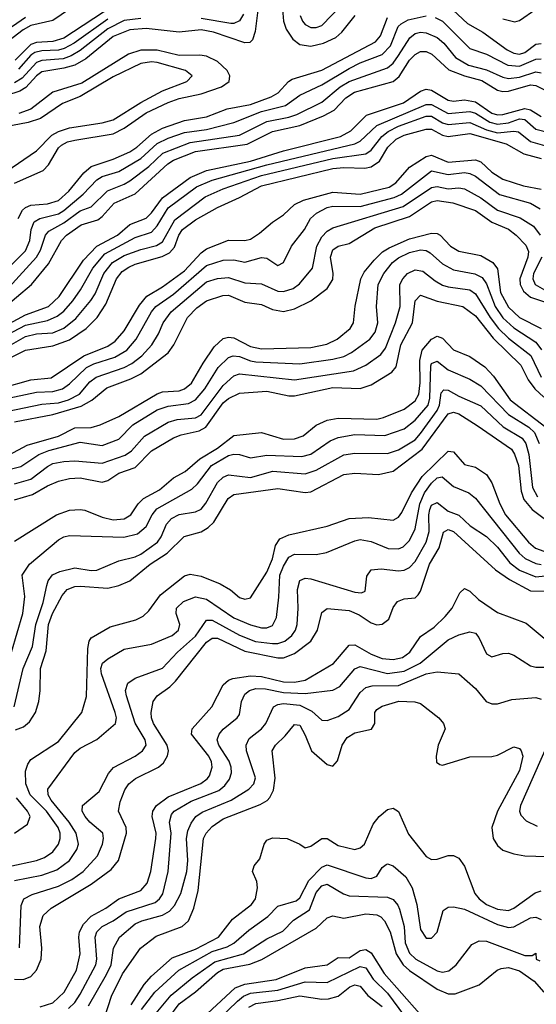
# Model space of a CAD drawing. Header units: inches. Extents: x 990535 to 1117859, y 769386 to 892122.
# Tile 721 of 1056: x 1054989 to 1056872, y 853166 to 856755. Entities that reach past the tile are written whole.
import ezdxf

# ---------------------------------------------------------------- set-up
doc = ezdxf.new("R2010")
doc.units = ezdxf.units.IN
doc.header["$MEASUREMENT"] = 0
doc.layers.add('B0855', color=7, linetype='Continuous')

msp = doc.modelspace()

# ---------------------------------------------------------------- linework, layer by layer
at = {"layer": 'B0855', "color": 5}
for points, elevation in [([(1055858.9, 856810), (1055847.7, 856712.3), (1055837.8, 856682.2), (1055827.4, 856672.6), (1055809.1, 856670.9), (1055695, 856710), (1055650, 856718.4), (1055570, 856710.2), (1055450, 856723.5), (1055390, 856718.8), (1055330, 856693.9), (1055230, 856612.9), (1055190.5, 856589.5), (1055150, 856578), (1055070, 856565.3), (1055050, 856551), (1055011.7, 856508.3), (1054990, 856495), (1054895.4, 856464.6)], 3480), ([(1055330, 856805.3), (1055150, 856687.8), (1055110, 856676.2), (1055050, 856672.3), (1055030, 856664.3), (1054972.8, 856607.2)], 3420), ([(1056010.6, 856770), (1056019.3, 856750), (1056030, 856737.2), (1056050, 856726.5), (1056070, 856726.3), (1056090, 856733.8), (1056163.2, 856810)], 3540), ([(1056550, 856806.8), (1056621.4, 856741.4), (1056676.9, 856710), (1056765.5, 856645.5), (1056790, 856632.6), (1056810, 856629.8), (1056830, 856635.8), (1056870, 856665.8), (1056890, 856668.3)], 3480), ([(1055170, 856793.7), (1055110, 856752.3), (1055030, 856734.3), (1055001.8, 856718.2), (1054933.9, 856666.1)], 3380), ([(1054958.8, 855861.2), (1055010, 855912.8), (1055026.6, 855950), (1055030.8, 855990), (1055042.1, 856017.9), (1055062.2, 856030), (1055130, 856047.3), (1055150, 856059.8), (1055220.3, 856119.7), (1055270, 856172), (1055290, 856183.3), (1055350, 856202.1), (1055430, 856248.6), (1055490, 856303.6), (1055530, 856323.8), (1055590, 856344.2), (1055670, 856354.9), (1055770, 856380.5), (1055870, 856420), (1055957.4, 856442.6), (1056010, 856480.4), (1056090, 856518.1), (1056190, 856577.1), (1056230, 856597.6), (1056310, 856628.3), (1056340.4, 856659.6), (1056368.8, 856730), (1056379.3, 856740.7), (1056405.3, 856754.7), (1056470, 856768.7)], 3460), ([(1055804.1, 856775.9), (1055790, 856751), (1055770, 856741.3), (1055758.9, 856741.1), (1055650, 856760.1)], 3460), ([(1055946.7, 856793.3), (1055950, 856750), (1055960.2, 856720.2), (1055984, 856684), (1056010, 856664.6), (1056050, 856658.4), (1056096.8, 856670), (1056141.1, 856690), (1056163, 856710), (1056212.2, 856770)], 3520), ([(1056750, 856757.9), (1056792.9, 856747.1), (1056810, 856751.7), (1056870, 856793.5)], 3520), ([(1055010, 856763), (1054910, 856695.2)], 3360), ([(1055430, 856759.5), (1055370, 856751.9), (1055310, 856721.5), (1055210, 856643), (1055177.1, 856622.9), (1055147.5, 856612.5), (1055070, 856606.3), (1055050, 856599.1), (1054997.5, 856542.5), (1054970, 856525.4)], 3460), ([(1054983.1, 856030), (1054999.1, 856060.9), (1055010, 856071), (1055030, 856078.9), (1055090, 856083.5), (1055130, 856096.5), (1055167.8, 856130), (1055222.5, 856197.5), (1055250, 856220.2), (1055330, 856247.3), (1055390, 856274), (1055415.9, 856290), (1055470, 856338.4), (1055510, 856360.2), (1055590, 856387.3), (1055670, 856400.7), (1055745.3, 856430), (1055830, 856446.2), (1055906.1, 856473.9), (1055930.9, 856489.1), (1055969, 856530), (1055982, 856538), (1056090, 856571.8), (1056285.5, 856674.5), (1056304.2, 856695.8), (1056330, 856763.6)], 3480), ([(1055310, 856757.4), (1055187.6, 856670), (1055151.7, 856650), (1055130, 856643.8), (1055070, 856641.4), (1055044.8, 856635.2), (1055030, 856626.2), (1054984.7, 856575.3)], 3440), ([(1056503.2, 856763.2), (1056530, 856749.3), (1056630, 856650.6), (1056690, 856629.1), (1056767.5, 856590), (1056810, 856585.8), (1056870, 856611.2), (1056890, 856612.6)], 3460), ([(1054950, 855778.7), (1055050, 855888.9), (1055065.3, 855914.7), (1055083.7, 855970), (1055095.5, 855984.5), (1055150, 856015), (1055210, 856058), (1055250, 856073.3), (1055308.8, 856131.2), (1055370, 856155.4), (1055390, 856167.9), (1055460, 856220), (1055511.2, 856268.8), (1055610, 856307.9), (1055790, 856334.2), (1055890, 856384.5), (1055970, 856399.8), (1055999.1, 856410), (1056090, 856454.7), (1056156.4, 856510), (1056190, 856530.3), (1056330, 856579.6), (1056350, 856597.3), (1056370, 856624.3), (1056410.4, 856689.6), (1056430, 856704.8), (1056450, 856709.7), (1056470, 856707.7), (1056510, 856689.7), (1056534.4, 856670), (1056577.5, 856617.5), (1056624.7, 856590), (1056690, 856572.2), (1056750, 856545.4), (1056770, 856541.4), (1056810, 856545.5), (1056870, 856565.5), (1056890, 856561.2)], 3440), ([(1054923.1, 855696.9), (1055031.7, 855790), (1055094.2, 855865.8), (1055141.3, 855950), (1055160.1, 855970), (1055213.2, 856006.8), (1055274.2, 856025.8), (1055290, 856037.4), (1055333.7, 856086.3), (1055410, 856119.8), (1055529.3, 856230), (1055550, 856243.1), (1055630, 856274.9), (1055818.2, 856301.8), (1055910, 856347.8), (1056010, 856369.4), (1056095.7, 856404.3), (1056134.9, 856425.1), (1056177.4, 856470), (1056208.7, 856491.3), (1056350.6, 856529.4), (1056372.1, 856547.9), (1056410, 856607.4), (1056430, 856627.8), (1056450, 856638.9), (1056470, 856639.3), (1056491.6, 856630), (1056552.8, 856572.8), (1056610, 856551.1), (1056673.8, 856533.8), (1056730, 856498.8), (1056750, 856493.6), (1056770, 856495), (1056850, 856517.4), (1056870, 856514.8), (1057020.9, 856440.9)], 3420), ([(1054970, 856158.9), (1055074.3, 856205.7), (1055094, 856226), (1055130, 856288.1), (1055141.6, 856298.4), (1055163.4, 856310), (1055190, 856316.6), (1055330, 856338.9), (1055370, 856359.3), (1055450, 856416), (1055530, 856453.1), (1055570, 856467.4), (1055650, 856484.4), (1055725, 856510), (1055751.9, 856530), (1055755.2, 856550), (1055744.8, 856570), (1055710, 856602.8), (1055670, 856621.8), (1055645.6, 856625.6), (1055570, 856624.4), (1055490, 856644.1), (1055430, 856644.4), (1055385.9, 856630), (1055215.7, 856524.3), (1055110, 856490.9), (1055030, 856428.8), (1054986.2, 856413.8)], 3520), ([(1054939.1, 856200.9), (1055050, 856276.6), (1055105.7, 856334.3), (1055130, 856348.1), (1055170, 856361.2), (1055290, 856378.7), (1055330, 856390.1), (1055430, 856453.2), (1055510, 856495.5), (1055598.5, 856530), (1055617.6, 856550), (1055593.7, 856570), (1055490, 856599.3), (1055470, 856602), (1055430, 856595.9), (1055330, 856546.6), (1055210, 856475.5), (1055145.5, 856450), (1055065.3, 856394.7), (1055020, 856380), (1054910, 856359.4)], 3540), ([(1054847.7, 855592.3), (1055010, 855679.2), (1055094.3, 855710), (1055133.4, 855746.6), (1055221.5, 855878.5), (1055269.6, 855930), (1055345.2, 855970), (1055390, 856008.3), (1055450, 856032.1), (1055470, 856051.1), (1055510, 856105.4), (1055610, 856180), (1055670, 856204.9), (1055830, 856239.2), (1055950, 856277.5), (1056158, 856330), (1056196, 856350), (1056252.7, 856407.3), (1056387.8, 856452.2), (1056450, 856494.1), (1056470, 856501.4), (1056490, 856498.2), (1056550, 856461.5), (1056570, 856458.4), (1056610, 856463.4), (1056650, 856456.1), (1056710, 856414.9), (1056730, 856408.9), (1056750, 856409.5), (1056830, 856431.4), (1056850, 856427.2), (1056890, 856402.2)], 3380), ([(1054850, 855557.5), (1055010, 855641.2), (1055090, 855658.3), (1055125.7, 855674.3), (1055150, 855693.1), (1055182.4, 855730), (1055210.9, 855770), (1055256, 855850), (1055298.9, 855901.1), (1055410, 855961.7), (1055470, 855980.6), (1055490, 856003.6), (1055530.6, 856069.4), (1055633.8, 856146.2), (1055690.1, 856170.1), (1055890, 856226.3), (1056210, 856302.2), (1056230, 856312.3), (1056290.1, 856369.9), (1056470, 856446.3), (1056490, 856445.6), (1056550, 856413.7), (1056630, 856420.9), (1056650, 856414), (1056701.9, 856381.9), (1056730, 856373.9), (1056770, 856379.1), (1056810, 856394.2), (1056830, 856391.8), (1056870, 856356), (1056922.8, 856342.8)], 3360), ([(1054890, 855532.2), (1055010, 855600.3), (1055050, 855609.6), (1055110, 855613.9), (1055150, 855630.1), (1055193.6, 855666.4), (1055248.6, 855731.4), (1055263.9, 855756.1), (1055295.4, 855830), (1055327, 855870), (1055370, 855895.6), (1055430, 855917.7), (1055487.7, 855932.3), (1055510, 855945.9), (1055554, 856026), (1055665.2, 856110), (1055730, 856138.1), (1055870, 856187.4), (1056130, 856249.1), (1056250, 856266.2), (1056270, 856279.9), (1056308.7, 856330), (1056332.2, 856347.8), (1056370, 856367), (1056470, 856404), (1056490, 856403.4), (1056530, 856379.1), (1056550, 856372.7), (1056630, 856380.9), (1056690, 856353.9), (1056730, 856342.5), (1056790, 856348.7), (1056806.3, 856346.3), (1056850, 856310.9), (1056910, 856294.1)], 3340), ([(1054950, 855520), (1055010, 855550.6), (1055110, 855565.7), (1055170, 855587.7), (1055231.9, 855630), (1055271, 855670), (1055302.4, 855717.6), (1055341.8, 855810), (1055363.1, 855836.9), (1055386.4, 855853.6), (1055410, 855863.6), (1055508.3, 855891.7), (1055534.8, 855905.2), (1055553.8, 855926.2), (1055569.3, 855970), (1055582, 855990), (1055630, 856025.4), (1055710, 856071), (1055790, 856106.6), (1055870.6, 856150), (1056130, 856213), (1056170, 856216.8), (1056246.4, 856213.6), (1056270, 856219.3), (1056300.3, 856239.7), (1056331.1, 856290), (1056360.5, 856319.5), (1056390, 856334.7), (1056470, 856356.1), (1056490, 856355.6), (1056530, 856334.6), (1056550, 856329.6), (1056630, 856339.9), (1056762.4, 856302.4), (1056825.7, 856265.7), (1056890, 856249.8)], 3320), ([(1054926.9, 855413.1), (1055030, 855441.8), (1055104.2, 855450), (1055222.9, 855530), (1055310, 855565.5), (1055336.6, 855583.4), (1055370, 855621.5), (1055426, 855714), (1055452.7, 855747.3), (1055510, 855781.2), (1055590, 855839.6), (1055650, 855905.3), (1055670, 855919.7), (1055750, 855951.3), (1055810, 855950.1), (1055830, 855954.9), (1055863.5, 855976.5), (1055910, 856017.7), (1055950, 856043.4), (1055990, 856081.1), (1056023, 856097), (1056130, 856126.2), (1056230, 856118.8), (1056335.4, 856144.6), (1056359.6, 856160.4), (1056410, 856217.9), (1056470, 856256), (1056490, 856261), (1056550, 856236.3), (1056650, 856244.9), (1056670, 856237.4), (1056710, 856199.2), (1056750, 856174.2), (1056824.7, 856150), (1056890, 856137.9)], 3280), ([(1054930, 855371.4), (1055050, 855396.8), (1055110, 855400.3), (1055144.7, 855410), (1055170, 855427.3), (1055232.7, 855487.3), (1055259.6, 855500.4), (1055335.5, 855524.5), (1055379.3, 855550), (1055413.7, 855590), (1055469.9, 855690), (1055485.4, 855710), (1055550, 855754.2), (1055670, 855858.8), (1055730, 855878.7), (1055770, 855880.1), (1055810, 855871.3), (1055870, 855888.5), (1055890, 855886), (1055930, 855859.6), (1055950, 855870.4), (1055979.8, 855930), (1056026.9, 855990), (1056049.4, 856030), (1056070.5, 856050), (1056109.1, 856070), (1056130, 856075.4), (1056230, 856073.9), (1056353.3, 856106.7), (1056380.3, 856119.7), (1056490, 856203.7), (1056550, 856190.3), (1056610, 856198.1), (1056630, 856195), (1056650, 856184.6), (1056738, 856118), (1056850, 856086.1), (1056885.5, 856065.5)], 3260), ([(1054910, 855320.7), (1055070, 855353.4), (1055130, 855359), (1055166.7, 855370), (1055207, 855390), (1055244.9, 855435.1), (1055267.5, 855452.5), (1055370, 855487.8), (1055398.1, 855501.9), (1055434.5, 855530), (1055471.1, 855570), (1055495.2, 855610), (1055512.2, 855650), (1055540.9, 855690), (1055670, 855799.1), (1055710, 855811.7), (1055750, 855815.5), (1055810, 855795.6), (1055870, 855792.6), (1055930, 855765.9), (1055950, 855764.2), (1055985.3, 855774.7), (1056008.3, 855791.7), (1056056.6, 855850), (1056071.4, 855930), (1056090, 855963.3), (1056110, 855984.8), (1056130, 855995.9), (1056386.1, 856073.9), (1056490, 856143.2), (1056510, 856147.1), (1056550, 856138.5), (1056590, 856142.1), (1056610, 856138.8), (1056670, 856106.1), (1056730, 856061.3), (1056812.8, 856032.8), (1056862.1, 856002.1), (1056886.4, 855970)], 3240), ([(1054970, 855289.6), (1055110, 855316.1), (1055213.5, 855346.5), (1055252.2, 855367.8), (1055306.8, 855413.2), (1055394.2, 855445.8), (1055430, 855464.6), (1055530, 855540.8), (1055550.3, 855570), (1055600.7, 855670), (1055634.8, 855705.2), (1055670, 855730.4), (1055729.9, 855750.1), (1055750, 855751), (1055810, 855725), (1055870, 855716.7), (1055910, 855698.5), (1055950, 855691.4), (1055990, 855700.6), (1056049.9, 855730.1), (1056110, 855775.7), (1056130, 855807.7), (1056131.3, 855830), (1056121.8, 855890), (1056130, 855916.4), (1056150, 855929.3), (1056190, 855939.6), (1056283.1, 855996.9), (1056410, 856038), (1056490, 856091.4), (1056510, 856096.5), (1056567.5, 856087.5), (1056650, 856059.5), (1056710, 856016.5), (1056770, 855991.9), (1056798.7, 855970), (1056833.7, 855933.7), (1056843.2, 855910), (1056841.2, 855890), (1056811.9, 855810), (1056813.3, 855790), (1056825.4, 855765.4), (1056850, 855743.6), (1056950, 855711.3)], 3220), ([(1054950.8, 855169.2), (1055015.9, 855204.1), (1055130, 855237.3), (1055190, 855267.7), (1055250, 855268.9), (1055281.9, 855278.1), (1055350, 855308.7), (1055490, 855391.7), (1055510, 855398.8), (1055570, 855402.3), (1055590, 855408.9), (1055615.2, 855430), (1055657.1, 855502.9), (1055697.9, 855562.1), (1055730, 855592.9), (1055750, 855598.2), (1055770, 855595.4), (1055830, 855563.5), (1055870, 855555.5), (1056050, 855559.6), (1056107.8, 855572.2), (1056146.4, 855590), (1056193.5, 855630), (1056205.9, 855650), (1056211.4, 855711.4), (1056231.7, 855810), (1056244.7, 855835.3), (1056281.3, 855878.7), (1056311.3, 855908.7), (1056336.1, 855923.9), (1056410, 855955.9), (1056490, 855976.6), (1056510, 855975.9), (1056521.8, 855970), (1056559, 855930), (1056590, 855911.8), (1056670, 855895), (1056712.9, 855870), (1056730, 855846.7), (1056741, 855761), (1056770, 855707), (1056810, 855670.1), (1056890, 855629.7)], 3180), ([(1054929, 855111), (1054993.3, 855126.7), (1055058.9, 855170), (1055094.8, 855185.2), (1055210, 855214.7), (1055290, 855203.5), (1055350, 855226.1), (1055401.9, 855278.1), (1055490, 855332.4), (1055530, 855346.9), (1055603.8, 855356.2), (1055630, 855369.4), (1055664.1, 855410), (1055712.8, 855487.2), (1055750, 855523.7), (1055766.6, 855530), (1055790, 855527.7), (1055830, 855511), (1055850, 855507.5), (1056010, 855500.5), (1056130, 855517.1), (1056170, 855527.9), (1056197.7, 855542.3), (1056265.4, 855590), (1056284.4, 855615.6), (1056293.7, 855650), (1056289.9, 855710), (1056295.7, 855790), (1056315.6, 855830), (1056348, 855870), (1056370, 855886.6), (1056410, 855907), (1056450, 855916.3), (1056470, 855913.8), (1056485.3, 855905.3), (1056530, 855865.3), (1056570, 855843.7), (1056648.2, 855828.2), (1056674.8, 855814.8), (1056690, 855792.8), (1056721.7, 855710), (1056750, 855668.1), (1056790, 855631.6), (1056870, 855579.2), (1056891.1, 855551.1)], 3160), ([(1056891.6, 855890), (1056861, 855830), (1056859.2, 855810), (1056868, 855790), (1056901.5, 855770)], 3240), ([(1054970, 855063.6), (1055030, 855080.4), (1055090, 855126.9), (1055110, 855136.8), (1055150, 855145.1), (1055190, 855146.7), (1055290, 855139), (1055372.9, 855167.1), (1055396.8, 855183.2), (1055443.5, 855236.5), (1055530, 855287.8), (1055562.5, 855297.5), (1055630, 855304.3), (1055650, 855315), (1055730, 855421.4), (1055770, 855456.9), (1055790, 855464.3), (1055990, 855442.9), (1056205.2, 855474.8), (1056250, 855495.6), (1056305.7, 855534.3), (1056322.4, 855557.6), (1056358.4, 855650), (1056375.7, 855710), (1056374.6, 855790), (1056384.8, 855810), (1056402.4, 855830), (1056430, 855843.5), (1056458.2, 855838.2), (1056502.7, 855802.7), (1056530, 855787.7), (1056550, 855781), (1056630, 855770.1), (1056650, 855755.4), (1056703.3, 855670), (1056734.1, 855630), (1056770, 855594.3), (1056851.3, 855531.3), (1056890, 855452)], 3140), ([(1054970, 855005.2), (1055035.8, 855024.2), (1055090, 855056.1), (1055130, 855073.3), (1055170, 855082.8), (1055210, 855085.4), (1055290, 855069.7), (1055310, 855075.8), (1055350, 855101.9), (1055410, 855122.4), (1055470, 855183.7), (1055550, 855230.8), (1055578, 855242), (1055643.5, 855256.5), (1055667.5, 855270), (1055730, 855358.4), (1055750, 855374.6), (1055790, 855393.8), (1055890, 855401), (1055970, 855384), (1055990, 855383.6), (1056130, 855414.5), (1056229.6, 855410.4), (1056270, 855424.4), (1056345.5, 855470), (1056361.2, 855490), (1056377.8, 855570), (1056420.2, 855650), (1056430, 855730.2), (1056450, 855751), (1056510, 855728.5), (1056603.9, 855710), (1056650, 855675.6), (1056714.7, 855594.7), (1056815.2, 855495.2), (1056842.5, 855442.5), (1056866.5, 855410), (1056898.8, 855378.8)], 3120), ([(1054970, 854854.5), (1055122.8, 854950), (1055170, 854967), (1055210, 854970.1), (1055226.7, 854966.7), (1055290, 854942.2), (1055330, 854931.9), (1055370, 854935.5), (1055393.8, 854950), (1055420.3, 854990), (1055440.4, 855010), (1055498.6, 855041.4), (1055550, 855085), (1055592.4, 855107.6), (1055645.4, 855154.6), (1055710, 855193.7), (1055770, 855239.9), (1055870, 855250.5), (1055950, 855225.8), (1055990, 855226.7), (1056022.1, 855237.9), (1056070, 855276.5), (1056110, 855295.1), (1056150, 855302.1), (1056290, 855298.7), (1056315.4, 855304.6), (1056390, 855335.9), (1056430, 855365.5), (1056443.9, 855390), (1056448.8, 855431.2), (1056447.4, 855512.6), (1056455.7, 855550), (1056490, 855590.4), (1056510, 855601.7), (1056530, 855594.7), (1056570, 855551.9), (1056630, 855527.9), (1056684.2, 855490), (1056715.7, 855455.7), (1056776.7, 855370), (1056906.3, 855270)], 3080), ([(1054959.6, 854450), (1055000.4, 854590), (1055007.6, 854652.4), (1054997.9, 854730), (1055024.2, 854770), (1055130, 854858.8), (1055150, 854870.2), (1055170, 854874.7), (1055368.3, 854868.3), (1055418.8, 854881.2), (1055450, 854907.8), (1055471.4, 854950), (1055488.5, 854971.5), (1055616, 855044), (1055636.6, 855063.4), (1055688.5, 855130), (1055750, 855166.7), (1055770, 855171.7), (1055790, 855170.1), (1055830, 855157.9), (1055890, 855167.5), (1056017.7, 855162.3), (1056050, 855171.6), (1056120.6, 855219.4), (1056150, 855232.6), (1056210, 855242.6), (1056320.2, 855239.8), (1056390, 855263.4), (1056430, 855295.4), (1056477.5, 855350), (1056484.1, 855375.9), (1056487, 855493), (1056490, 855502.3), (1056510, 855510.6), (1056550, 855479.1), (1056630, 855444.9), (1056670, 855420.1), (1056770, 855315.6), (1056844.1, 855270), (1056865.7, 855250), (1056881.7, 855210)], 3060), ([(1054969.4, 854250), (1055001.3, 854390), (1055035.4, 854470), (1055048, 854550), (1055074.5, 854630), (1055087.4, 854692.6), (1055092.9, 854710), (1055109, 854731), (1055135.9, 854744.1), (1055190, 854757.2), (1055250, 854746.9), (1055270, 854747.9), (1055350, 854781.9), (1055410, 854796.9), (1055430, 854806.8), (1055491.8, 854850), (1055505, 854870), (1055523.7, 854916.3), (1055542.7, 854937.3), (1055570, 854951.3), (1055630, 854960.9), (1055650, 854971.1), (1055667.3, 854992.7), (1055710, 855067.5), (1055730, 855087), (1055750, 855095.4), (1055830, 855085.9), (1055911.2, 855108.8), (1056030, 855099.4), (1056070, 855112.5), (1056170, 855168.3), (1056210, 855175.1), (1056330, 855173.7), (1056370, 855187.1), (1056430, 855223.2), (1056450, 855246.4), (1056510.8, 855330), (1056518.5, 855350), (1056525.5, 855394.5), (1056534.7, 855405.3), (1056550, 855405), (1056590, 855382.4), (1056670, 855347.2), (1056750.4, 855270.4), (1056820.3, 855230), (1056834.1, 855210), (1056844.9, 855170), (1056857.8, 855050), (1056876.3, 855016.3)], 3040), ([(1054973.8, 854166.2), (1055002.5, 854177.5), (1055024.5, 854195.5), (1055046.4, 854230), (1055058.7, 854270), (1055063.7, 854310), (1055064.3, 854390), (1055085.6, 854454.4), (1055093.9, 854550), (1055108.5, 854590), (1055143.3, 854656.7), (1055162.4, 854677.6), (1055190, 854688.6), (1055209.7, 854690.3), (1055310, 854683.3), (1055350, 854692.9), (1055390, 854709.3), (1055464.3, 854770), (1055526.2, 854810), (1055588.4, 854871.6), (1055650, 854888.3), (1055676.3, 854903.7), (1055696.3, 854923.7), (1055748.5, 855010), (1055770, 855023.8), (1055930, 855046.6), (1056030, 855031.8), (1056050, 855034.5), (1056170, 855097.6), (1056210, 855102.4), (1056296.6, 855096.6), (1056350, 855109), (1056456.2, 855190), (1056550, 855317.9), (1056570, 855324.7), (1056590, 855318.8), (1056656.4, 855276.4), (1056780.8, 855190), (1056791.9, 855171.9), (1056806.5, 855130), (1056816.4, 855036.4), (1056826.6, 855006.6), (1056857, 854970), (1056930, 854915.3)], 3020), ([(1054950, 853668.6), (1055050.2, 853689.8), (1055079.6, 853700.4), (1055110, 853722), (1055129.9, 853750.1), (1055136.3, 853770), (1055136, 853790), (1055129.7, 853810), (1055086.2, 853870), (1055026.8, 853930), (1055011.5, 853970), (1055010, 854015.8), (1055018.6, 854041.4), (1055030, 854057.9), (1055130, 854123.6), (1055215, 854230), (1055232.5, 854287.5), (1055236.9, 854463.1), (1055241.7, 854490), (1055250, 854502), (1055318.4, 854541.6), (1055412.5, 854567.5), (1055439.4, 854580.6), (1055459.9, 854600.1), (1055501.8, 854658.2), (1055590, 854727.2), (1055610, 854734.4), (1055650, 854726.6), (1055719.1, 854699.1), (1055756.8, 854676.8), (1055790, 854648.7), (1055810, 854642.6), (1055830, 854647.6), (1055890, 854741.5), (1055910.7, 854790), (1055921.4, 854838.6), (1055937.1, 854862.9), (1055970, 854877.2), (1056110, 854908.5), (1056190, 854936.7), (1056260.1, 854940.1), (1056350, 854930.7), (1056370, 854942.1), (1056381.9, 854958.1), (1056417.3, 855030), (1056456.1, 855090), (1056550, 855182.5), (1056570, 855180.1), (1056610, 855133.5), (1056650, 855124.2), (1056690, 855097.5), (1056710, 855066.7), (1056739.3, 854990), (1056759.5, 854950), (1056843.1, 854850), (1056868.4, 854828.4), (1056912.6, 854812.6)], 2980), ([(1054970, 853616.9), (1055070, 853636.4), (1055124.5, 853655.5), (1055170.8, 853690), (1055197.7, 853730), (1055202.9, 853750), (1055194.3, 853790), (1055168.9, 853830), (1055103.8, 853910), (1055093.2, 853930), (1055091.6, 853950), (1055190, 854083.6), (1055210, 854100.1), (1055270, 854131.4), (1055337.7, 854190), (1055342.1, 854210), (1055336.6, 854230), (1055286.7, 854370), (1055285.3, 854390), (1055291.3, 854410), (1055310, 854425.7), (1055370, 854460.7), (1055470, 854478.3), (1055544.7, 854510), (1055567.4, 854530), (1055572.8, 854550), (1055559, 854590), (1055560.5, 854610), (1055586, 854634), (1055630, 854651.8), (1055670, 854642.5), (1055770, 854575), (1055830, 854549.5), (1055870, 854538.4), (1055890, 854538.7), (1055910, 854546.8), (1055924.6, 854575.4), (1055933.8, 854650), (1055936.8, 854730), (1055950, 854763.1), (1055970, 854795.6), (1055990, 854807.1), (1056070, 854805.2), (1056107.1, 854812.9), (1056210, 854855.5), (1056230, 854859.9), (1056270, 854852.7), (1056332.2, 854827.8), (1056370, 854826.4), (1056386.6, 854833.4), (1056410, 854856.8), (1056430, 854899.3), (1056447, 854990), (1056463.7, 855030), (1056490, 855066.2), (1056510, 855085.1), (1056528.3, 855088.3), (1056570, 855052.9), (1056626, 855030), (1056650, 855011.4), (1056809.7, 854810), (1056831.5, 854791.5), (1056870, 854773), (1056890, 854769.4)], 2960), ([(1054988, 853372), (1054994, 853526), (1055004.1, 853550), (1055034.2, 853565.8), (1055130, 853596.6), (1055179.4, 853620.6), (1055220.6, 853650), (1055273.1, 853706.9), (1055291.2, 853750), (1055294.9, 853770), (1055292.6, 853790), (1055245, 853830), (1055227.9, 853850), (1055217.2, 853870), (1055217.4, 853890), (1055278.7, 853941.3), (1055312.7, 854007.3), (1055331.4, 854028.6), (1055410, 854070.6), (1055436.5, 854090), (1055449.9, 854110), (1055446.3, 854130), (1055410, 854191.2), (1055378.4, 854290), (1055374.6, 854310), (1055383.5, 854336.5), (1055410, 854354.8), (1055510, 854391.7), (1055564, 854450), (1055630, 854507.8), (1055670, 854565.7), (1055690, 854565.8), (1055790, 854511.6), (1055849, 854489), (1055910, 854480.9), (1055930, 854481.5), (1055955.3, 854490), (1055980.4, 854510), (1055993.8, 854530), (1056000.1, 854550), (1056004.4, 854610), (1056001.6, 854678.4), (1056010, 854710.2), (1056030, 854718.8), (1056050, 854716.8), (1056210, 854668.5), (1056234.3, 854665.7), (1056248.3, 854671.7), (1056253.6, 854726.4), (1056269.9, 854750.1), (1056306.1, 854753.9), (1056370, 854745.8), (1056390, 854748.1), (1056410, 854758.1), (1056430, 854780.3), (1056469.9, 854850), (1056481.2, 854890), (1056480.5, 854950), (1056484.3, 854970), (1056490, 854985.1), (1056510, 854995.7), (1056550, 854963.7), (1056590, 854948.4), (1056630.8, 854910), (1056690, 854871.4), (1056730, 854831.8), (1056774.7, 854774.7), (1056810, 854748.2), (1056870, 854723.8), (1056950, 854732.9)], 2940), ([(1054970, 853257.5), (1055003.2, 853256.8), (1055030, 853267.1), (1055050.7, 853290), (1055067.1, 853330), (1055069.2, 853370), (1055062.2, 853450), (1055074.1, 853490), (1055103.5, 853516.5), (1055250, 853603.6), (1055322.4, 853657.6), (1055348.7, 853690), (1055378.4, 853790), (1055376.6, 853810), (1055349.5, 853870), (1055355.7, 853904.3), (1055371.9, 853948.1), (1055386.5, 853970), (1055411, 853989), (1055495, 854030), (1055513.4, 854046.6), (1055528.1, 854071.9), (1055530.8, 854090), (1055526.3, 854110), (1055476.7, 854190), (1055469.9, 854210), (1055468.6, 854230), (1055475.4, 854270), (1055489.6, 854290.4), (1055536.5, 854323.5), (1055556.6, 854343.4), (1055670, 854486), (1055690, 854500.9), (1055710, 854500.6), (1055810, 854452.9), (1055930, 854429.1), (1055950, 854428.7), (1055990, 854444.8), (1056049.9, 854490), (1056074.8, 854530), (1056090, 854593.7), (1056110, 854608.4), (1056190, 854601.1), (1056226.1, 854586.1), (1056270, 854557), (1056290, 854549.7), (1056310, 854551.1), (1056334.2, 854570), (1056350, 854612.6), (1056365.4, 854634.6), (1056390, 854643.4), (1056430, 854647.6), (1056441, 854659), (1056450, 854672.3), (1056482.5, 854770), (1056517.8, 854830), (1056533.5, 854886.5), (1056550, 854897), (1056570, 854889), (1056722.5, 854750), (1056774.1, 854714.1), (1056850, 854672.6), (1056930, 854671.9)], 2920), ([(1055064, 853156), (1055110, 853171.1), (1055151, 853210), (1055195.7, 853290), (1055209.9, 853349.9), (1055204.7, 853410), (1055207, 853430), (1055221.5, 853458.5), (1055250, 853486.9), (1055303.4, 853516.6), (1055350, 853549.7), (1055430, 853580.5), (1055453, 853607), (1055466.4, 853650), (1055485.1, 853770), (1055486.2, 853790), (1055472.1, 853850), (1055474.8, 853870), (1055487.5, 853890), (1055530, 853922.3), (1055649.3, 853970.7), (1055672.6, 853987.4), (1055680.8, 853999.2), (1055690.3, 854029.7), (1055687.7, 854050), (1055678.7, 854070), (1055615.5, 854150), (1055617.1, 854170), (1055689.5, 854250), (1055730.9, 854330), (1055750, 854347), (1055765.9, 854354.1), (1055830, 854363.8), (1055870, 854360.9), (1055950, 854341), (1055990, 854340), (1056030, 854348), (1056132.1, 854407.9), (1056190, 854474.5), (1056210, 854475.8), (1056270, 854442.5), (1056310, 854426), (1056350, 854422.3), (1056383.7, 854430), (1056411.1, 854450), (1056450, 854506.2), (1056499.7, 854540.3), (1056540.1, 854579.9), (1056565.5, 854610), (1056593.6, 854666.4), (1056610, 854681.3), (1056630, 854671.3), (1056661.2, 854641.2), (1056730, 854594.4), (1056835.2, 854555.2), (1056900.3, 854500.3)], 2880), ([(1055167.2, 853150), (1055190, 853172.3), (1055210, 853202.2), (1055266.6, 853310), (1055270.2, 853330), (1055264.2, 853410), (1055270.3, 853430), (1055290.2, 853449.8), (1055330, 853469.7), (1055377.4, 853502.6), (1055483, 853537), (1055498.5, 853550), (1055510.9, 853569.1), (1055529.9, 853650), (1055540.8, 853790), (1055535.5, 853830), (1055542.1, 853857.8), (1055552.2, 853870), (1055613.7, 853906.3), (1055715, 853945), (1055736.6, 853963.4), (1055753.1, 853986.9), (1055760.7, 854010), (1055759.8, 854030), (1055752, 854052), (1055714.8, 854110), (1055709, 854130), (1055716, 854150), (1055730.6, 854169.4), (1055781.7, 854210), (1055790, 854222.4), (1055797.5, 854270), (1055810, 854296.1), (1055826, 854310), (1055850, 854317.2), (1055884.3, 854315.7), (1055950, 854303), (1056030, 854298.5), (1056130, 854310.6), (1056155.9, 854324.1), (1056210, 854388.6), (1056230, 854397.7), (1056330, 854371.9), (1056390, 854379.7), (1056448.3, 854410), (1056550, 854494.4), (1056590, 854512.5), (1056630, 854523.5), (1056650, 854519.2), (1056662.5, 854502.5), (1056690, 854443.9), (1056710, 854432.9), (1056750, 854445), (1056770, 854445.8), (1056790, 854438), (1056850, 854399.8), (1056870, 854395), (1056950, 854394.7)], 2860), ([(1055239.5, 853160.5), (1055305.3, 853274.7), (1055321.9, 853310), (1055331.5, 853370), (1055353.2, 853410), (1055410, 853458.8), (1055433.6, 853470), (1055510, 853490.6), (1055534.4, 853505.6), (1055553.6, 853526.4), (1055576.7, 853570), (1055598.7, 853650), (1055602.3, 853690), (1055597.4, 853770), (1055602.3, 853797.7), (1055614.2, 853825.8), (1055631.4, 853850), (1055653.5, 853866.5), (1055759.2, 853910), (1055824.7, 853950), (1055842.7, 853970), (1055848.3, 853991.7), (1055815.8, 854090), (1055814.4, 854110), (1055825.5, 854134.5), (1055869.9, 854170), (1055886.2, 854190), (1055913.5, 854250), (1055930, 854259.1), (1055950, 854262.1), (1056010, 854256.4), (1056054.2, 854234.2), (1056090, 854201.1), (1056110, 854200.1), (1056150, 854215.2), (1056190, 854241), (1056230, 854302.7), (1056250, 854320.8), (1056273, 854327), (1056370, 854328.1), (1056470, 854370.1), (1056510, 854377.4), (1056590, 854370.2), (1056650, 854316.5), (1056689.6, 854269.6), (1056710, 854261.4), (1056730, 854261.1), (1056782.7, 854277.3), (1056870, 854283.7), (1056890, 854278.4)], 2840), ([(1055299.9, 853120.1), (1055324.2, 853195.8), (1055363.3, 853276.7), (1055429.6, 853370.4), (1055486.4, 853413.6), (1055580.7, 853450), (1055604.5, 853470), (1055623.5, 853516.5), (1055638.9, 853581.1), (1055659.4, 853770), (1055668.5, 853790), (1055690, 853813.4), (1055730, 853842), (1055865.9, 853894.1), (1055891.2, 853908.8), (1055900.6, 853919.4), (1055913.6, 853946.4), (1055919.9, 853990), (1055909, 854090), (1055920.8, 854110), (1055956, 854144), (1055990, 854186.4), (1056010, 854183.2), (1056030, 854147.1), (1056052.2, 854090), (1056110, 854040.1), (1056130, 854034.5), (1056146.9, 854053.1), (1056163.9, 854110), (1056182.1, 854137.9), (1056210, 854155.5), (1056271.7, 854168.3), (1056282.8, 854190), (1056283.8, 854230), (1056290, 854240.2), (1056310, 854252.8), (1056370.5, 854270.5), (1056428.7, 854268.7), (1056450, 854262.4), (1056516.1, 854210), (1056534, 854190), (1056539.4, 854170), (1056514.7, 854110), (1056507.4, 854070), (1056508.2, 854048.2), (1056519.9, 854039.9), (1056530, 854037.8), (1056630, 854068.5), (1056710, 854069.3), (1056730, 854074.3), (1056790, 854104.9), (1056810, 854098), (1056816.9, 854090), (1056823.2, 854070), (1056810, 854018.5), (1056729.8, 853870.2), (1056709.4, 853810), (1056715.1, 853770), (1056730, 853745), (1056750, 853728.1), (1056790, 853713.8), (1056830, 853707.5), (1057030, 853700.6)], 2820), ([(1056911.6, 854110), (1056813.7, 853890), (1056810.9, 853870), (1056815.7, 853855.7), (1056834.9, 853834.9), (1056875.2, 853815.2)], 2840), ([(1054970.2, 853789.8), (1055017, 853823), (1055026.9, 853850), (1055017.3, 853870), (1054978, 853918)], 3020), ([(1055395.6, 853164.4), (1055442.4, 853237.6), (1055470, 853267.9), (1055545.1, 853334.9), (1055630, 853366.6), (1055713.3, 853410), (1055764.3, 853475.7), (1055833.8, 853530), (1055848, 853550), (1055856, 853590), (1055853.6, 853613.6), (1055836.9, 853650), (1055843.1, 853670), (1055863.6, 853696.4), (1055880.3, 853750), (1055890, 853764.6), (1055910, 853772.8), (1055964, 853770), (1056010.5, 853750), (1056030, 853735.8), (1056050, 853742.3), (1056090, 853770.1), (1056110, 853770.2), (1056150, 853745.1), (1056210, 853730.2), (1056230, 853736.2), (1056245.3, 853750), (1056277.4, 853822.6), (1056298.5, 853850), (1056330, 853875.6), (1056350, 853881.2), (1056370, 853869), (1056406.1, 853786.1), (1056470, 853704.4), (1056490, 853693.7), (1056510, 853694.4), (1056550, 853707.7), (1056570, 853708.4), (1056590, 853698.2), (1056610, 853669.2), (1056648, 853570), (1056663.7, 853550), (1056690, 853529.8), (1056730, 853512), (1056770, 853508.2), (1056790, 853516.1), (1056868, 853572), (1056890, 853579)], 2780), ([(1055433.2, 853146.8), (1055481.7, 853210), (1055569.1, 853290), (1055690, 853358.2), (1055745.1, 853374.9), (1055770, 853389.1), (1055824.2, 853435.8), (1055893.9, 853486.1), (1055930, 853523.9), (1055997.2, 853542.8), (1056010, 853554.1), (1056042.7, 853617.3), (1056090, 853665.7), (1056110, 853674.3), (1056250, 853626.3), (1056270, 853624.2), (1056290, 853633.5), (1056310, 853665), (1056324.9, 853675.1), (1056330, 853677.6), (1056350, 853671.1), (1056395.8, 853630), (1056419.4, 853590), (1056436.8, 853530), (1056450, 853438.4), (1056470, 853406.5), (1056490, 853407.2), (1056510, 853428.9), (1056532.4, 853507.6), (1056550, 853520.2), (1056570, 853521.4), (1056610, 853512.9), (1056730, 853457.2), (1056770, 853445.8), (1056790, 853448.5), (1056850, 853480.5), (1056870, 853483.3), (1056890, 853475.3)], 2760), ([(1055468.7, 853111.3), (1055540.8, 853199.2), (1055617.9, 853262.1), (1055699.9, 853320.1), (1055804.2, 853350), (1055890, 853404.1), (1055947.8, 853432.2), (1055987.4, 853472.6), (1056045.7, 853510), (1056070, 853573.9), (1056090, 853597.6), (1056110, 853603.3), (1056168.8, 853568.8), (1056190, 853561.6), (1056330, 853556.4), (1056350, 853547.9), (1056367.5, 853527.5), (1056372.8, 853512.8), (1056389.8, 853449.8), (1056393.8, 853390), (1056410, 853351.6), (1056433.1, 853330), (1056510, 853287.9), (1056530, 853282.6), (1056552.7, 853287.3), (1056579.2, 853310), (1056636.2, 853383.8), (1056663, 853397), (1056690, 853396.3), (1056830, 853344.2), (1056856.5, 853343.5), (1056870, 853352.7), (1056870.7, 853330.7), (1056884.4, 853324.4)], 2740), ([(1055495, 853065), (1055570, 853167.5), (1055630, 853211.2), (1055710, 853282.1), (1055730, 853293.3), (1055827.5, 853312.5), (1055871.3, 853328.7), (1056070, 853443.6), (1056110, 853480.7), (1056130, 853488.3), (1056170, 853480.3), (1056250, 853495), (1056290, 853491.7), (1056304.7, 853484.7), (1056318.7, 853470), (1056339, 853430), (1056360.8, 853350), (1056386.8, 853310), (1056410, 853288.8), (1056510, 853221.4), (1056550, 853203.4), (1056575.6, 853204.4), (1056663, 853237), (1056729.5, 853290.5), (1056743.7, 853296.3), (1056770, 853299.4), (1056810, 853287.9), (1056864.1, 853250), (1056899.3, 853210)], 2720), ([(1055638.9, 853101.1), (1055774.6, 853225.4), (1055810, 853239.1), (1055923.7, 853256.3), (1056030, 853298.6), (1056110, 853309.1), (1056150, 853336.9), (1056190, 853335.4), (1056230, 853361.7), (1056250, 853365.4), (1056270, 853353.8), (1056317.8, 853277.8), (1056510, 853059.4)], 2680), ([(1055609.4, 853010), (1055783.1, 853176.9), (1055805.1, 853194.9), (1055830, 853206), (1055930, 853217.8), (1056030, 853247.3), (1056110, 853245.4), (1056230, 853303.7), (1056250, 853298.7), (1056277.1, 853257.1), (1056330, 853206.1), (1056450, 853043.7)], 2660), ([(1055824.6, 853155.4), (1055850, 853168.3), (1055930, 853179.2), (1056010, 853196.2), (1056090, 853184.2), (1056114.7, 853185.3), (1056150, 853195.5), (1056192.5, 853230), (1056210, 853236.4), (1056230, 853231.9), (1056257.9, 853197.9), (1056310, 853157.8)], 2640)]:
    msp.add_lwpolyline(points, dxfattribs=dict(at, elevation=elevation))

doc.saveas('drawing.dxf')
